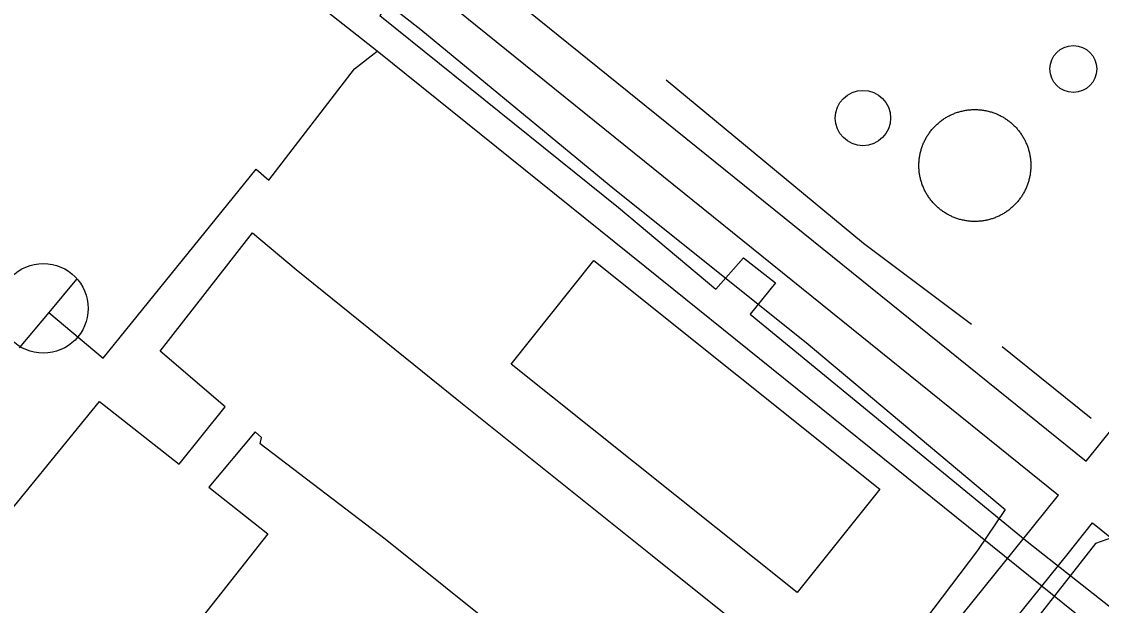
# Model space of a CAD drawing. Extents: x 3297753 to 3335611, y 652252 to 677623.
# Drawn here: x 3310374 to 3311113, y 660854 to 661254 of the extents above; entities that cross this region are included whole.
import ezdxf

# ---------------------------------------------------------------- set-up
doc = ezdxf.new("R2010")
doc.units = 0
for name, color, linetype in [('V-BLDG-OTLN', 7, 'Continuous'), ('V-DOMW-TANK', 7, 'Continuous'), ('V-ROAD-CNTR', 7, 'Continuous'), ('V-TOPO-SHOR', 7, 'Continuous'), ('V-UTIL-LINE', 7, 'Continuous')]:
    doc.layers.add(name, color=color, linetype=linetype)

msp = doc.modelspace()

# ---------------------------------------------------------------- linework, layer by layer
at = {"layer": 'V-BLDG-OTLN'}
msp.add_lwpolyline([(3310765.89, 661089.94), (3310961.7, 660933.53), (3310905.12, 660862.69), (3310709.31, 661019.11)], close=True, dxfattribs=at)
at = {"layer": 'V-DOMW-TANK'}
for points in [[(3310991.11, 661169.32), (3310991.37, 661169.94), (3310991.63, 661170.55), (3310991.91, 661171.16), (3310992.2, 661171.77), (3310992.49, 661172.36), (3310992.8, 661172.96), (3310993.12, 661173.55), (3310993.44, 661174.13), (3310993.78, 661174.71), (3310994.13, 661175.28), (3310994.49, 661175.84), (3310994.85, 661176.4), (3310995.23, 661176.96), (3310995.62, 661177.5), (3310996.01, 661178.04), (3310996.42, 661178.57), (3310996.83, 661179.1), (3310997.26, 661179.61), (3310997.69, 661180.12), (3310998.13, 661180.63), (3310998.58, 661181.12), (3310999.04, 661181.61), (3310999.51, 661182.08), (3310999.98, 661182.56), (3311000.47, 661183.02), (3311000.96, 661183.47), (3311001.46, 661183.92), (3311001.97, 661184.35), (3311002.48, 661184.78), (3311003.01, 661185.2), (3311003.53, 661185.6), (3311004.07, 661186), (3311004.62, 661186.39), (3311005.17, 661186.77), (3311005.72, 661187.14), (3311006.29, 661187.51), (3311006.85, 661187.85), (3311007.43, 661188.2), (3311008.01, 661188.53), (3311008.6, 661188.85), (3311009.19, 661189.16), (3311009.79, 661189.46), (3311010.39, 661189.75), (3311011, 661190.03), (3311011.61, 661190.3), (3311012.23, 661190.56), (3311012.85, 661190.8), (3311013.48, 661191.04), (3311014.1, 661191.26), (3311014.74, 661191.48), (3311015.38, 661191.68), (3311016.02, 661191.87), (3311016.66, 661192.05), (3311017.31, 661192.22), (3311017.95, 661192.38), (3311018.61, 661192.53), (3311019.27, 661192.66), (3311019.92, 661192.79), (3311020.58, 661192.9), (3311021.24, 661193)], [(3311021.24, 661193), (3311021.91, 661193.09), (3311022.57, 661193.16), (3311023.23, 661193.23), (3311023.9, 661193.29), (3311024.57, 661193.33), (3311025.24, 661193.36), (3311025.91, 661193.38), (3311026.57, 661193.39), (3311027.24, 661193.38), (3311027.91, 661193.37), (3311028.58, 661193.34), (3311029.25, 661193.3), (3311029.92, 661193.25), (3311030.58, 661193.19), (3311031.24, 661193.11), (3311031.91, 661193.03), (3311032.57, 661192.93), (3311033.23, 661192.82), (3311033.89, 661192.7), (3311034.54, 661192.57), (3311035.2, 661192.43), (3311035.85, 661192.27), (3311036.5, 661192.11), (3311037.14, 661191.93), (3311037.78, 661191.74), (3311038.42, 661191.54), (3311039.06, 661191.33), (3311039.69, 661191.11), (3311040.31, 661190.88), (3311040.94, 661190.64), (3311041.56, 661190.38), (3311042.17, 661190.12), (3311042.78, 661189.84), (3311043.38, 661189.56), (3311043.98, 661189.26), (3311044.58, 661188.95), (3311045.16, 661188.63), (3311045.75, 661188.31), (3311046.33, 661187.97), (3311046.9, 661187.62), (3311047.46, 661187.26), (3311048.02, 661186.9), (3311048.57, 661186.52), (3311049.12, 661186.13), (3311049.65, 661185.74), (3311050.19, 661185.33), (3311050.71, 661184.91), (3311051.23, 661184.49), (3311051.74, 661184.06), (3311052.24, 661183.62), (3311052.74, 661183.17), (3311053.22, 661182.71), (3311053.7, 661182.24), (3311054.17, 661181.77), (3311054.63, 661181.28), (3311055.09, 661180.79), (3311055.53, 661180.29), (3311055.97, 661179.78), (3311056.4, 661179.27), (3311056.81, 661178.74), (3311057.22, 661178.22), (3311057.62, 661177.68), (3311058.01, 661177.14), (3311058.39, 661176.58), (3311058.76, 661176.03), (3311059.12, 661175.46), (3311059.47, 661174.9), (3311059.81, 661174.32), (3311060.15, 661173.74), (3311060.46, 661173.15), (3311060.78, 661172.56), (3311061.08, 661171.96), (3311061.37, 661171.36), (3311061.64, 661170.75), (3311061.91, 661170.14), (3311062.17, 661169.52), (3311062.42, 661168.9), (3311062.65, 661168.28), (3311062.88, 661167.65), (3311063.09, 661167.01), (3311063.29, 661166.38), (3311063.49, 661165.73), (3311063.67, 661165.09), (3311063.84, 661164.44), (3311064, 661163.79), (3311064.14, 661163.14), (3311064.28, 661162.49), (3311064.4, 661161.83), (3311064.51, 661161.17), (3311064.61, 661160.51), (3311064.7, 661159.84), (3311064.78, 661159.18), (3311064.85, 661158.52), (3311064.9, 661157.85), (3311064.94, 661157.18), (3311064.97, 661156.51), (3311065, 661155.84), (3311065, 661155.18), (3311065, 661154.51), (3311064.98, 661153.84)], [(3311018.83, 661117.56), (3311018.17, 661117.7), (3311017.52, 661117.86), (3311016.87, 661118.03), (3311016.23, 661118.2), (3311015.58, 661118.39), (3311014.95, 661118.59), (3311014.31, 661118.8), (3311013.68, 661119.02), (3311013.05, 661119.25), (3311012.43, 661119.5), (3311011.81, 661119.75), (3311011.2, 661120.02), (3311010.59, 661120.29), (3311009.98, 661120.58), (3311009.39, 661120.88), (3311008.79, 661121.18), (3311008.2, 661121.5), (3311007.62, 661121.83), (3311007.04, 661122.17), (3311006.47, 661122.51), (3311005.91, 661122.87), (3311005.35, 661123.24), (3311004.79, 661123.62), (3311004.25, 661124), (3311003.71, 661124.4), (3311003.18, 661124.8), (3311002.65, 661125.22), (3311002.14, 661125.64), (3311001.63, 661126.08), (3311001.12, 661126.52), (3311000.63, 661126.97), (3311000.15, 661127.43), (3310999.67, 661127.89), (3310999.2, 661128.37), (3310998.73, 661128.85), (3310998.28, 661129.35), (3310997.84, 661129.84), (3310997.4, 661130.35), (3310996.97, 661130.87), (3310996.56, 661131.39), (3310996.15, 661131.92), (3310995.75, 661132.45), (3310995.36, 661133), (3310994.98, 661133.55), (3310994.61, 661134.11), (3310994.25, 661134.67), (3310993.89, 661135.24), (3310993.55, 661135.81), (3310993.22, 661136.39), (3310992.9, 661136.98), (3310992.59, 661137.57), (3310992.29, 661138.17), (3310992, 661138.77), (3310991.72, 661139.38), (3310991.45, 661139.99), (3310991.2, 661140.61), (3310990.95, 661141.23), (3310990.71, 661141.86), (3310990.49, 661142.49), (3310990.27, 661143.12), (3310990.07, 661143.76), (3310989.88, 661144.4), (3310989.7, 661145.04), (3310989.53, 661145.69), (3310989.37, 661146.34), (3310989.23, 661146.99), (3310989.09, 661147.65), (3310988.97, 661148.3), (3310988.85, 661148.96), (3310988.75, 661149.62), (3310988.66, 661150.29), (3310988.59, 661150.95), (3310988.52, 661151.62), (3310988.46, 661152.28), (3310988.42, 661152.95), (3310988.39, 661153.62), (3310988.38, 661154.29), (3310988.37, 661154.96), (3310988.37, 661155.63), (3310988.39, 661156.29), (3310988.41, 661156.96), (3310988.45, 661157.63), (3310988.5, 661158.3), (3310988.56, 661158.96), (3310988.64, 661159.63), (3310988.72, 661160.29), (3310988.82, 661160.95), (3310988.93, 661161.61), (3310989.05, 661162.27), (3310989.18, 661162.93), (3310989.32, 661163.58), (3310989.48, 661164.23), (3310989.64, 661164.88), (3310989.82, 661165.52), (3310990.01, 661166.17), (3310990.21, 661166.8), (3310990.42, 661167.44), (3310990.64, 661168.07), (3310990.87, 661168.7), (3310991.11, 661169.32)], [(3311064.98, 661153.84), (3311064.96, 661153.17), (3311064.92, 661152.5), (3311064.87, 661151.84), (3311064.8, 661151.17), (3311064.73, 661150.51), (3311064.65, 661149.84), (3311064.55, 661149.18), (3311064.44, 661148.52), (3311064.32, 661147.86), (3311064.19, 661147.21), (3311064.04, 661146.55), (3311063.89, 661145.9), (3311063.73, 661145.26), (3311063.55, 661144.61), (3311063.36, 661143.97), (3311063.16, 661143.33), (3311062.95, 661142.7), (3311062.73, 661142.06), (3311062.5, 661141.44), (3311062.25, 661140.82), (3311062, 661140.2), (3311061.73, 661139.58), (3311061.46, 661138.97), (3311061.17, 661138.37), (3311060.87, 661137.77), (3311060.57, 661137.17), (3311060.25, 661136.59), (3311059.92, 661136), (3311059.59, 661135.43), (3311059.24, 661134.85), (3311058.88, 661134.29), (3311058.51, 661133.73), (3311058.13, 661133.18), (3311057.75, 661132.63), (3311057.35, 661132.09), (3311056.95, 661131.56), (3311056.53, 661131.04), (3311056.11, 661130.52), (3311055.67, 661130.01), (3311055.23, 661129.51), (3311054.79, 661129.01), (3311054.32, 661128.53), (3311053.86, 661128.05), (3311053.38, 661127.58), (3311052.9, 661127.12), (3311052.41, 661126.66), (3311051.91, 661126.22), (3311051.4, 661125.79), (3311050.88, 661125.36), (3311050.36, 661124.94), (3311049.83, 661124.53), (3311049.29, 661124.13), (3311048.75, 661123.74), (3311048.2, 661123.36), (3311047.64, 661122.99), (3311047.08, 661122.63), (3311046.51, 661122.28), (3311045.94, 661121.94), (3311045.36, 661121.61), (3311044.77, 661121.29), (3311044.18, 661120.97), (3311043.58, 661120.68), (3311042.98, 661120.38), (3311042.37, 661120.11), (3311041.76, 661119.84), (3311041.14, 661119.58), (3311040.52, 661119.33), (3311039.89, 661119.1), (3311039.26, 661118.87), (3311038.63, 661118.66), (3311037.99, 661118.45), (3311037.35, 661118.26), (3311036.71, 661118.08), (3311036.06, 661117.91), (3311035.41, 661117.75), (3311034.76, 661117.61), (3311034.1, 661117.47), (3311033.45, 661117.35), (3311032.79, 661117.24), (3311032.12, 661117.14), (3311031.46, 661117.05), (3311030.8, 661116.97), (3311030.13, 661116.91), (3311029.47, 661116.85), (3311028.8, 661116.81), (3311028.13, 661116.78), (3311027.46, 661116.76), (3311026.79, 661116.75), (3311026.12, 661116.75), (3311025.46, 661116.77), (3311024.79, 661116.8), (3311024.12, 661116.83), (3311023.45, 661116.88), (3311022.79, 661116.95), (3311022.12, 661117.02), (3311021.46, 661117.1), (3311020.8, 661117.2), (3311020.14, 661117.31), (3311019.48, 661117.43), (3311018.83, 661117.56)]]:
    msp.add_lwpolyline(points, dxfattribs=at)
for centre, radius in [((3311094.12, 661221.16), 16.02), ((3310950.05, 661187.57), 18.93), ((3310388.95, 661057.26), 30.66)]:
    msp.add_circle(centre, radius, dxfattribs=at)
at = {"layer": 'V-ROAD-CNTR'}
for points in [[(3311102.77, 660952.69), (3311821.26, 661846.55), (3311948.9, 662005.54)], [(3309830.93, 661979.02), (3310474.49, 661459.91), (3311102.77, 660952.69)], [(3309812.12, 661955.65), (3310455.65, 661436.57), (3311083.98, 660929.31)], [(3310488.41, 660189.95), (3310515.43, 660223.51), (3311067.08, 660908.29), (3311083.98, 660929.31)], [(3310721.75, 660431.8), (3311090.45, 660889.48), (3311107.32, 660910.46)], [(3311107.32, 660910.46), (3311126.21, 660895.21), (3311880.97, 660286.78)]]:
    msp.add_lwpolyline(points, dxfattribs=at)
at = {"layer": 'V-TOPO-SHOR'}
msp.add_line((3311045.3, 661031.2), (3311106.4, 660982.1), dxfattribs=at)
for points in [[(3310432.13, 661419.91), (3310529.23, 661340.57), (3310647.47, 661248.28), (3310780.2, 661138.69), (3310911.26, 661033.96), (3311047.53, 660919.57), (3311028.38, 660891.45), (3310974.3, 660820.02)], [(3310815.3, 661213.7), (3310950.35, 661101.93), (3311024.47, 661046.42)], [(3310348.02, 660896.26), (3310427.38, 660993.37), (3310481.88, 660950.48), (3310513.53, 660989.92), (3310468.99, 661027.83), (3310532.21, 661108.99), (3310562.03, 661083.85)], [(3310562.03, 661083.85), (3310673.42, 660993.98), (3310804.52, 660888.85), (3310886.89, 660823.02), (3310887.38, 660819.26), (3310876.05, 660806.84), (3310825.87, 660743.82), (3310821.38, 660742.55), (3310788.19, 660766.84), (3310623.06, 660899.24), (3310537.31, 660964.6), (3310538.31, 660968.78), (3310534.04, 660972.8), (3310502.35, 660934.86), (3310542.56, 660902.86), (3310485.48, 660830.57), (3310401.71, 660729.93), (3310351.46, 660769.55)], [(3311120.93, 660900.27), (3311109.36, 660896.15), (3311070.47, 660846.68), (3310955.54, 660703.61), (3310830.75, 660549.3), (3310732.88, 660428.63), (3310733.65, 660415.44), (3310710.69, 660391.98)]]:
    msp.add_lwpolyline(points, dxfattribs=at)
at = {"layer": 'V-UTIL-LINE'}
for points in [[(3311258.35, 660717.36), (3311022.27, 660907.44), (3310820.57, 661069.85), (3310617.59, 661233.44), (3310525.43, 661305.86), (3310426.92, 661384.26), (3310443.3, 661399.96), (3310598.72, 661273.55), (3310613.71, 661294.14), (3310637.16, 661279.64), (3310619.33, 661257.74), (3310782.71, 661126.23), (3310849.32, 661070.3), (3310868.39, 661091.83), (3310890.27, 661074.82), (3310872.84, 661053.34), (3311062.43, 660897.56), (3311184.06, 660801.78)], [(3310392.73, 661054.4), (3310429.8, 661023.14), (3310534.74, 661152.61), (3310543.35, 661144.92), (3310601.9, 661221.26), (3310617.59, 661233.44)], [(3310411.55, 661077.22), (3310392.73, 661054.4), (3310372.35, 661030.22)]]:
    msp.add_lwpolyline(points, dxfattribs=at)

doc.saveas('drawing.dxf')
